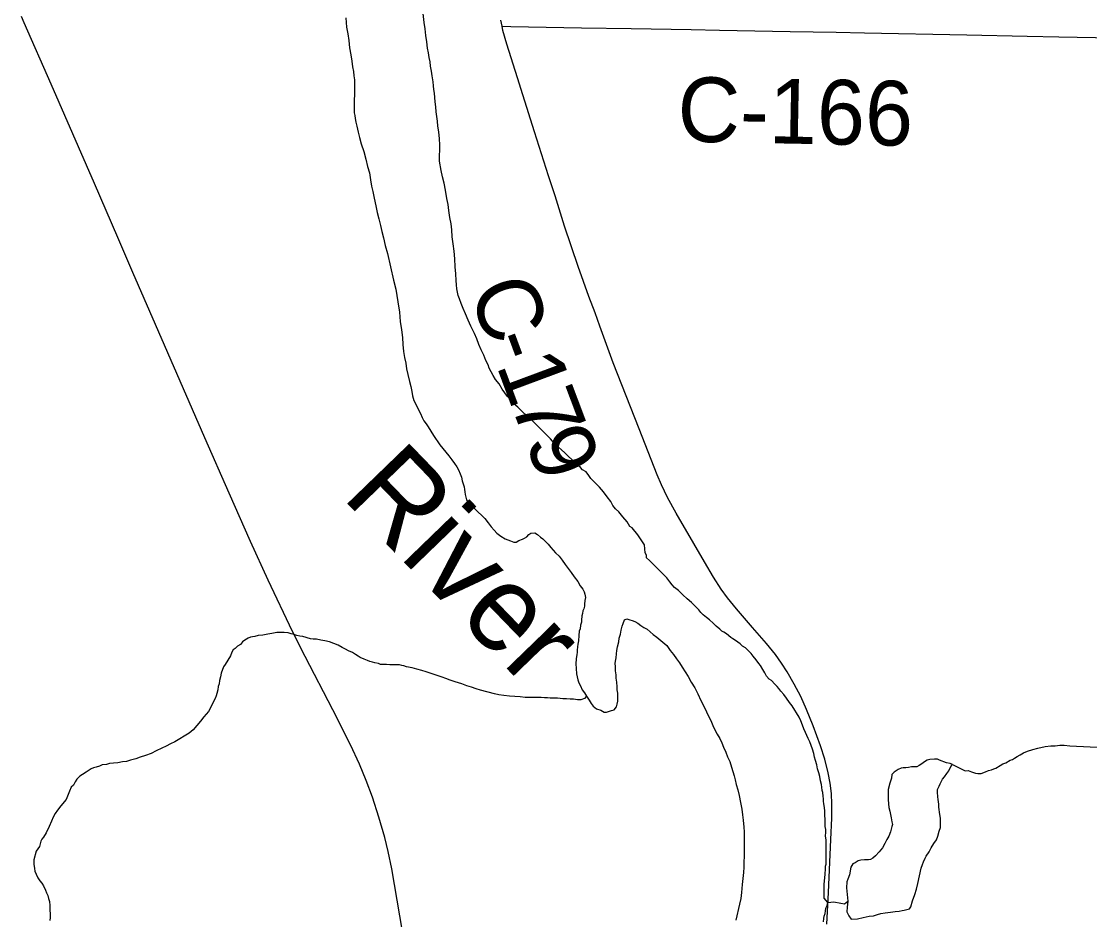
# Model space of a CAD drawing. Extents: x 2.1 to 73.9, y 4 to 26.
# Drawn here: x 47.0676 to 47.5368, y 18.3845 to 18.7789 of the extents above; entities that cross this region are included whole.
import ezdxf

# ---------------------------------------------------------------- set-up
doc = ezdxf.new("R2010")
doc.units = 0
for name, color, linetype in [('GM_X_County_Road', 7, 'Continuous'), ('GM_X_County_Road_Text', 7, 'Continuous'), ('GM_X_Major_River', 7, 'Continuous'), ('GM_X_Major_River_Text', 7, 'Continuous'), ('GM_X_Minor_River', 7, 'Continuous')]:
    doc.layers.add(name, color=color, linetype=linetype)

msp = doc.modelspace()

# ---------------------------------------------------------------- linework, layer by layer
at = {"layer": 'GM_X_County_Road'}
for points in [[(47.23495, 18.37927), (47.23033, 18.40686), (47.22879, 18.41449), (47.2273, 18.42053), (47.22468, 18.42949), (47.22177, 18.43835), (47.21909, 18.44566), (47.21607, 18.45284), (47.21211, 18.4613), (47.2044, 18.47657), (47.19219, 18.49998), (47.18663, 18.51108), (47.17604, 18.53356), (47.16821, 18.55048), (47.15883, 18.5718), (47.14822, 18.59599), (47.12655, 18.64586), (47.1166, 18.66864), (47.10995, 18.68405), (47.09975, 18.70768), (47.09628, 18.71571), (47.08074, 18.75131), (47.06877, 18.77829), (47.0676, 18.78104)], [(47.27873, 18.77671), (47.27815, 18.77941)], [(47.27873, 18.77671), (47.28257, 18.77663), (47.29034, 18.77646), (47.31364, 18.77606), (47.33539, 18.77575), (47.36179, 18.77524), (47.37422, 18.775), (47.38974, 18.77468), (47.40528, 18.77448), (47.42546, 18.77411), (47.43789, 18.77386), (47.48295, 18.77296), (47.50935, 18.77233), (47.52334, 18.77214), (47.56352, 18.77134)], [(47.42144, 18.38249), (47.42213, 18.39645), (47.42317, 18.41973), (47.42357, 18.42903), (47.42363, 18.43522), (47.42343, 18.43984), (47.42291, 18.44442), (47.42203, 18.44896), (47.42046, 18.45494), (47.41856, 18.46084), (47.41539, 18.46959), (47.41251, 18.47678), (47.40993, 18.48241), (47.40709, 18.48792), (47.40399, 18.49328), (47.40149, 18.49718), (47.39879, 18.50095), (47.39494, 18.5058), (47.38882, 18.5128), (47.38167, 18.521), (47.37774, 18.52584), (47.37498, 18.52963), (47.37161, 18.53486), (47.36762, 18.54154), (47.36297, 18.54961), (47.35518, 18.56304), (47.35148, 18.56989), (47.34872, 18.57548), (47.34686, 18.57977), (47.33891, 18.60002), (47.32759, 18.62896), (47.32173, 18.64502), (47.31967, 18.65086), (47.31693, 18.65811), (47.3122, 18.67128), (47.30621, 18.68894), (47.30201, 18.70225), (47.29915, 18.71111), (47.29306, 18.73032), (47.28783, 18.7466), (47.28556, 18.75403), (47.28081, 18.76882), (47.27913, 18.77483), (47.27873, 18.77671)]]:
    msp.add_lwpolyline(points, dxfattribs=at)
at = {"layer": 'GM_X_Major_River'}
for points in [[(47.21011, 18.78039), (47.21049, 18.77639), (47.21105, 18.77335), (47.21143, 18.7705), (47.2118, 18.76727), (47.21237, 18.76422), (47.21274, 18.76137), (47.21312, 18.7589), (47.21349, 18.75681), (47.21368, 18.75491), (47.21387, 18.75319), (47.21386, 18.75091), (47.21386, 18.74844), (47.21386, 18.74654), (47.21385, 18.74464), (47.21385, 18.74312), (47.21385, 18.74179), (47.21385, 18.74065), (47.21384, 18.7397), (47.21384, 18.73875), (47.21403, 18.73761), (47.21422, 18.73628), (47.21459, 18.73457), (47.21497, 18.73285), (47.21554, 18.73019), (47.2161, 18.72791), (47.21686, 18.72505), (47.21799, 18.72182), (47.21894, 18.7184), (47.21969, 18.71516), (47.22045, 18.71231), (47.22101, 18.70927), (47.22139, 18.7066), (47.22196, 18.70413), (47.22252, 18.70128), (47.22327, 18.69786), (47.22384, 18.695), (47.22459, 18.69215), (47.22535, 18.6893), (47.22592, 18.68663), (47.22667, 18.68378), (47.22743, 18.68055), (47.22837, 18.67693), (47.23101, 18.66533), (47.23214, 18.66133), (47.2329, 18.65582), (47.23365, 18.65125), (47.23402, 18.64707), (47.23458, 18.64346), (47.23496, 18.64004), (47.23514, 18.63699), (47.23552, 18.63395), (47.23589, 18.63129), (47.23646, 18.62882)], [(47.24565, 18.76982), (47.24527, 18.77268), (47.2449, 18.77553), (47.24452, 18.77838), (47.24415, 18.78237)], [(47.34127, 18.54905), (47.33842, 18.55343), (47.33596, 18.55648), (47.33482, 18.55705), (47.33368, 18.55914), (47.33178, 18.56143), (47.33008, 18.56353), (47.32856, 18.56486), (47.32742, 18.56639), (47.32647, 18.5681), (47.32495, 18.5702), (47.32325, 18.57229), (47.32154, 18.57439), (47.32002, 18.57591), (47.31869, 18.57725), (47.31774, 18.5782), (47.3168, 18.57953), (47.31566, 18.58106), (47.31414, 18.58201), (47.31319, 18.58297), (47.31224, 18.58392), (47.31091, 18.58525), (47.30939, 18.58659), (47.30787, 18.58792), (47.30635, 18.58945), (47.30484, 18.59078), (47.30351, 18.59193), (47.30199, 18.59345), (47.30009, 18.59555), (47.29212, 18.60356), (47.28965, 18.60566), (47.28757, 18.60756), (47.28567, 18.60947), (47.28396, 18.611), (47.28244, 18.61271), (47.28111, 18.61424), (47.27997, 18.61576), (47.27884, 18.61747), (47.27751, 18.61976), (47.2758, 18.62166), (47.27485, 18.62338), (47.27391, 18.62509), (47.27315, 18.62661), (47.27258, 18.62814), (47.27163, 18.63004), (47.27069, 18.63232), (47.26955, 18.63461), (47.2686, 18.63708), (47.26766, 18.63956), (47.26671, 18.64184), (47.26501, 18.64508), (47.26387, 18.64774), (47.26274, 18.65041), (47.2616, 18.65288), (47.26084, 18.65497), (47.26008, 18.65707), (47.25952, 18.65859), (47.25914, 18.65992), (47.25895, 18.66144), (47.25876, 18.66315), (47.25858, 18.66505), (47.25839, 18.6681), (47.25821, 18.67114), (47.25803, 18.67456), (47.25765, 18.67798), (47.25728, 18.68121), (47.2569, 18.68426), (47.25672, 18.6873), (47.25634, 18.68996), (47.25578, 18.69281), (47.2554, 18.69586), (47.25503, 18.69852), (47.25446, 18.70118), (47.2539, 18.70479), (47.25333, 18.70784), (47.25258, 18.71069), (47.25201, 18.71335), (47.25126, 18.71754), (47.25146, 18.72476), (47.25128, 18.72723), (47.25109, 18.72913), (47.2509, 18.73122), (47.25053, 18.73293), (47.25034, 18.73503), (47.25015, 18.73712), (47.24978, 18.73921), (47.24959, 18.7413), (47.2494, 18.74358), (47.24922, 18.74548), (47.24903, 18.74739), (47.24884, 18.74891), (47.24866, 18.75062), (47.24847, 18.75233), (47.24809, 18.75499), (47.24772, 18.75708), (47.24734, 18.75918), (47.24715, 18.76108), (47.24678, 18.76298), (47.2464, 18.76507), (47.24602, 18.76716), (47.24565, 18.76982)], [(47.23646, 18.62882), (47.23683, 18.62635), (47.2374, 18.62387), (47.23816, 18.62083), (47.23872, 18.61855), (47.2391, 18.61645), (47.23948, 18.61455), (47.24004, 18.61246), (47.24099, 18.61056), (47.24194, 18.60865), (47.24288, 18.60675), (47.24364, 18.60504), (47.2444, 18.60351), (47.24535, 18.60218), (47.2463, 18.60085), (47.24743, 18.59894), (47.24857, 18.59704), (47.25142, 18.59304), (47.25274, 18.59132), (47.25407, 18.5898), (47.2554, 18.58808), (47.25673, 18.58637), (47.25787, 18.58484), (47.25881, 18.58332), (47.25957, 18.58199), (47.26033, 18.58028), (47.2609, 18.57875), (47.26127, 18.57723), (47.26165, 18.5759), (47.26203, 18.57457), (47.26222, 18.57343), (47.26241, 18.57229), (47.26259, 18.57114), (47.26278, 18.57), (47.26316, 18.56886), (47.2643, 18.56715), (47.26544, 18.566), (47.26677, 18.56486), (47.27113, 18.56066), (47.27265, 18.55876), (47.27398, 18.55704), (47.2753, 18.55552), (47.27644, 18.55419), (47.27815, 18.55285), (47.28005, 18.5517), (47.28252, 18.55075), (47.28385, 18.55017), (47.28499, 18.55017), (47.28613, 18.55093), (47.28766, 18.55149), (47.28861, 18.55206), (47.28956, 18.55263), (47.29051, 18.55357), (47.29146, 18.55414), (47.29317, 18.55433), (47.29431, 18.55356), (47.29564, 18.55242), (47.29659, 18.55165), (47.29773, 18.5507), (47.29906, 18.54937), (47.3002, 18.54784), (47.30115, 18.5467), (47.30228, 18.54555), (47.3038, 18.54403), (47.30513, 18.54231), (47.30646, 18.54041), (47.30779, 18.5387), (47.30911, 18.53698), (47.31044, 18.53508), (47.31196, 18.53298), (47.3131, 18.53107), (47.31423, 18.52955), (47.3148, 18.52841), (47.31518, 18.52746), (47.31537, 18.52594), (47.31518, 18.52461), (47.31498, 18.52309), (47.31498, 18.52214), (47.3146, 18.521), (47.31422, 18.52005), (47.31403, 18.51891), (47.31383, 18.51796), (47.31364, 18.51606), (47.31364, 18.51511), (47.31326, 18.51378), (47.31306, 18.51226), (47.31268, 18.51112), (47.31249, 18.50922), (47.31229, 18.50694), (47.3121, 18.50542), (47.31191, 18.50428), (47.31172, 18.50276), (47.31171, 18.50181), (47.31152, 18.50086), (47.31133, 18.49896), (47.31114, 18.49687), (47.31132, 18.49478), (47.31151, 18.49249), (47.31207, 18.48983), (47.31245, 18.4885), (47.31321, 18.48717)], [(47.42185, 18.39202), (47.42028, 18.3939), (47.42028, 18.39466), (47.42029, 18.39998), (47.42067, 18.40454), (47.42087, 18.40682), (47.42087, 18.40796), (47.42106, 18.40891), (47.42107, 18.41062), (47.42107, 18.41271), (47.42107, 18.41537), (47.42108, 18.41765), (47.42108, 18.41936), (47.42089, 18.42127), (47.4209, 18.42279), (47.4209, 18.42412), (47.42071, 18.42545), (47.42071, 18.42697), (47.42072, 18.42868), (47.42053, 18.4302), (47.42053, 18.4321), (47.42035, 18.43381), (47.42016, 18.43533), (47.41997, 18.43647), (47.41997, 18.43762), (47.41978, 18.43876), (47.4196, 18.44028), (47.41941, 18.44123), (47.41922, 18.44275), (47.41903, 18.44389), (47.41866, 18.44541), (47.41828, 18.44731), (47.4179, 18.44903), (47.41733, 18.45074), (47.41696, 18.45245), (47.41639, 18.45435), (47.41601, 18.45587), (47.41563, 18.4574), (47.41507, 18.4593), (47.4145, 18.46101), (47.41393, 18.46253), (47.41317, 18.46406), (47.41261, 18.46539), (47.41204, 18.46672), (47.41128, 18.46824), (47.41071, 18.46996), (47.40996, 18.47186), (47.4092, 18.47338), (47.40616, 18.47833), (47.40503, 18.47986), (47.4037, 18.48176), (47.40256, 18.48329), (47.40123, 18.48481), (47.40028, 18.48595), (47.39953, 18.48691), (47.39858, 18.48786), (47.39706, 18.48957), (47.39611, 18.49015), (47.39497, 18.49148), (47.39421, 18.49282), (47.39326, 18.49434), (47.39232, 18.49605), (47.39156, 18.497), (47.39042, 18.49853), (47.38909, 18.50024), (47.38814, 18.50139), (47.38701, 18.50253), (47.38568, 18.50387), (47.38435, 18.50463), (47.3834, 18.50558), (47.38226, 18.50635), (47.38131, 18.50711), (47.38017, 18.50787), (47.37922, 18.50845), (47.37732, 18.50997), (47.37618, 18.51074), (47.37523, 18.51112), (47.37447, 18.51207), (47.37276, 18.51341), (47.37144, 18.51474), (47.36992, 18.51608), (47.36859, 18.51722), (47.36707, 18.51837), (47.36612, 18.51932), (47.36517, 18.52046), (47.36365, 18.52199), (47.36194, 18.5237), (47.36005, 18.52542), (47.35815, 18.52714), (47.35625, 18.52904), (47.35454, 18.53038), (47.3534, 18.53152), (47.35246, 18.53286), (47.35113, 18.53457), (47.34619, 18.53953), (47.34487, 18.54086), (47.34354, 18.5422), (47.34221, 18.54334), (47.34221, 18.54448), (47.34164, 18.54562), (47.34127, 18.54905)], [(47.31321, 18.48717), (47.31397, 18.48545), (47.31491, 18.48412), (47.31586, 18.4826), (47.317, 18.48088), (47.31795, 18.47936), (47.31871, 18.47822), (47.32023, 18.47707), (47.32213, 18.4765), (47.32365, 18.47554), (47.3246, 18.47554), (47.32555, 18.47591), (47.32688, 18.47629), (47.32802, 18.47667), (47.32897, 18.478), (47.32935, 18.47914), (47.32955, 18.48046), (47.32955, 18.48218), (47.32955, 18.48389), (47.32937, 18.48541), (47.32937, 18.48674), (47.32918, 18.48883), (47.3288, 18.49054), (47.32881, 18.49206), (47.32862, 18.49377), (47.32862, 18.49567), (47.32844, 18.497), (47.32863, 18.49796), (47.32882, 18.49948), (47.32901, 18.50119), (47.32921, 18.50271), (47.3294, 18.50423), (47.32997, 18.5065), (47.33017, 18.50802), (47.33074, 18.50992), (47.33112, 18.51163), (47.33151, 18.51334), (47.33189, 18.51448), (47.33246, 18.51619), (47.3336, 18.51657), (47.33493, 18.51618), (47.33588, 18.5158), (47.33702, 18.51542), (47.33835, 18.51465), (47.33968, 18.5137), (47.34101, 18.51274), (47.34253, 18.51198), (47.34386, 18.51083), (47.34519, 18.50969), (47.34671, 18.50854), (47.35108, 18.50492), (47.35259, 18.50263), (47.35411, 18.50092), (47.35544, 18.49901), (47.35676, 18.4973), (47.3579, 18.4954), (47.35923, 18.4933), (47.36056, 18.49121), (47.36188, 18.48873), (47.3634, 18.48625), (47.36473, 18.48359), (47.36605, 18.48073), (47.36795, 18.47712), (47.36908, 18.47445), (47.37041, 18.47198), (47.37136, 18.46969), (47.3723, 18.4676), (47.37325, 18.46589), (47.37439, 18.46398), (47.37534, 18.46208), (47.37609, 18.46018), (47.37704, 18.45808), (47.3778, 18.45599), (47.37874, 18.4539), (47.3795, 18.45142), (47.38007, 18.44952), (47.38063, 18.44762), (47.3812, 18.4459), (47.38158, 18.44381), (47.38233, 18.44153), (47.3829, 18.43906), (47.38347, 18.43601), (47.38403, 18.43297), (47.38441, 18.4305), (47.38459, 18.42822), (47.38497, 18.42518), (47.38515, 18.42308), (47.38515, 18.42099), (47.38515, 18.41909), (47.38514, 18.41681), (47.38514, 18.41453), (47.38514, 18.41225), (47.38494, 18.40997), (47.38494, 18.4075), (47.38474, 18.40522), (47.38455, 18.40256), (47.38416, 18.3999), (47.38397, 18.39648), (47.38358, 18.39382), (47.38301, 18.39135), (47.38147, 18.38432)], [(47.47096, 18.45457), (47.47001, 18.45495), (47.46867, 18.45496), (47.46658, 18.45477), (47.46544, 18.45459), (47.4643, 18.45383), (47.46316, 18.45288), (47.46202, 18.45213), (47.46087, 18.45156), (47.45954, 18.45156), (47.45859, 18.45157), (47.45726, 18.45138), (47.45612, 18.45119), (47.45498, 18.4512), (47.45403, 18.45101), (47.4527, 18.45044), (47.45098, 18.44931), (47.45003, 18.44817), (47.44984, 18.44665), (47.44907, 18.44437), (47.44831, 18.44171), (47.4483, 18.4381), (47.4483, 18.43715), (47.44867, 18.43373), (47.44905, 18.43221), (47.44962, 18.42916), (47.44999, 18.42745), (47.45018, 18.42631), (47.44999, 18.42536), (47.44942, 18.42308), (47.44865, 18.42118), (47.4477, 18.41966), (47.44694, 18.41796), (47.44579, 18.41606), (47.44446, 18.41435), (47.44274, 18.41246), (47.4416, 18.41151), (47.44065, 18.41094), (47.4397, 18.41075), (47.43799, 18.41076), (47.43628, 18.41058), (47.43513, 18.41039), (47.4338, 18.40944), (47.43285, 18.40906), (47.4319, 18.40755), (47.43132, 18.40413), (47.43056, 18.40223), (47.43017, 18.40109), (47.42998, 18.39843), (47.43058, 18.39263)], [(47.43058, 18.39263), (47.43035, 18.39006), (47.43015, 18.38797), (47.4311, 18.38626), (47.43205, 18.38474), (47.4349, 18.38492), (47.43737, 18.38548), (47.44003, 18.38604), (47.44194, 18.38623), (47.44365, 18.38679), (47.44517, 18.38717), (47.44707, 18.38754), (47.44935, 18.38773), (47.45145, 18.3881), (47.45316, 18.38829), (47.45449, 18.38847), (47.45544, 18.38866), (47.45772, 18.38922), (47.45829, 18.39017), (47.45906, 18.39283), (47.46002, 18.39549), (47.46078, 18.39796), (47.46135, 18.40043), (47.46289, 18.40708), (47.46346, 18.40878), (47.46384, 18.40992), (47.46461, 18.41144), (47.46499, 18.41239), (47.46632, 18.41429), (47.46728, 18.416), (47.46842, 18.41789), (47.46956, 18.4196), (47.47014, 18.42112), (47.47071, 18.4234), (47.47128, 18.42492), (47.47129, 18.42701), (47.47129, 18.4291), (47.4711, 18.43062), (47.47092, 18.43176), (47.47073, 18.4329), (47.47054, 18.43385), (47.47054, 18.43518), (47.47035, 18.43728), (47.47017, 18.43842), (47.46998, 18.44051), (47.46998, 18.44165), (47.47075, 18.44317), (47.47113, 18.44412), (47.4717, 18.44507), (47.47227, 18.4462), (47.47303, 18.44715), (47.47418, 18.44867), (47.47494, 18.44981), (47.47589, 18.4517), (47.47666, 18.45265), (47.47552, 18.45304), (47.474, 18.45342), (47.47096, 18.45457)], [(47.41988, 18.38363), (47.42007, 18.38496), (47.42026, 18.3861), (47.42064, 18.38724), (47.42084, 18.38838), (47.42103, 18.38952), (47.4216, 18.39066), (47.42185, 18.39202)]]:
    msp.add_lwpolyline(points, dxfattribs=at)
at = {"layer": 'GM_X_Minor_River'}
for points in [[(47.31586, 18.4826), (47.31491, 18.48165), (47.31339, 18.48108), (47.31187, 18.48109), (47.31016, 18.48128), (47.30864, 18.48129), (47.30711, 18.48148), (47.3054, 18.48149), (47.30312, 18.48169), (47.3016, 18.48169), (47.29989, 18.4817), (47.29875, 18.48189), (47.29742, 18.48189), (47.2959, 18.48209), (47.294, 18.48209), (47.2921, 18.4821), (47.29058, 18.4821), (47.28886, 18.48211), (47.28677, 18.48231), (47.2843, 18.4825), (47.28202, 18.4827), (47.27955, 18.4829), (47.27727, 18.48328), (47.27537, 18.48367), (47.26929, 18.48521), (47.26739, 18.48579), (47.2653, 18.48655), (47.26321, 18.48713), (47.26112, 18.48809), (47.25808, 18.48886), (47.25599, 18.48962), (47.25409, 18.49039), (47.25237, 18.49096), (47.25067, 18.49154), (47.24896, 18.49211), (47.24724, 18.49269), (47.24534, 18.49327), (47.24344, 18.49384), (47.24135, 18.49442), (47.23926, 18.495), (47.23679, 18.49557), (47.23565, 18.49596), (47.2347, 18.49615), (47.23375, 18.49634), (47.23242, 18.49635), (47.2309, 18.49635), (47.22938, 18.49636), (47.22805, 18.49655), (47.22691, 18.49655), (47.22539, 18.49656), (47.22444, 18.49694), (47.22292, 18.49733), (47.22178, 18.49752), (47.22064, 18.4979), (47.21969, 18.49829), (47.21817, 18.49886), (47.21646, 18.49963), (47.21551, 18.5002), (47.21437, 18.50096), (47.21304, 18.50173), (47.21133, 18.5025), (47.21, 18.50326), (47.20848, 18.50402), (47.20677, 18.50498), (47.20487, 18.50575), (47.20297, 18.50651), (47.20088, 18.5069), (47.19917, 18.50728), (47.19727, 18.50767), (47.19575, 18.50768), (47.19461, 18.50787), (47.19119, 18.50883), (47.18986, 18.50902), (47.18853, 18.50922), (47.18701, 18.50979), (47.18606, 18.50999), (47.18473, 18.51037), (47.18301, 18.51057), (47.1813, 18.51057), (47.17978, 18.51057), (47.17769, 18.5102), (47.17579, 18.50983), (47.1737, 18.50945), (47.1716, 18.50927), (47.17008, 18.50889), (47.16913, 18.50871), (47.16818, 18.50852), (47.16723, 18.50814), (47.16571, 18.5072), (47.16475, 18.50644), (47.1638, 18.5053), (47.16247, 18.50455), (47.16152, 18.5036), (47.16057, 18.50303), (47.15999, 18.50189), (47.15942, 18.50037), (47.15828, 18.49848), (47.15713, 18.49658), (47.15637, 18.49544), (47.15541, 18.49278), (47.15503, 18.49107)], [(47.15503, 18.49107), (47.15465, 18.48955), (47.15446, 18.48803), (47.15407, 18.4869), (47.15388, 18.48538), (47.1535, 18.48386), (47.15312, 18.48272), (47.15273, 18.48158), (47.15216, 18.48063), (47.1514, 18.47892), (47.14987, 18.47588), (47.14778, 18.47361), (47.14625, 18.47171), (47.14473, 18.46982), (47.14301, 18.46792), (47.1413, 18.46641), (47.13502, 18.46262), (47.13312, 18.46168), (47.13121, 18.46074), (47.12931, 18.45979), (47.12684, 18.45866), (47.12455, 18.45753), (47.12208, 18.45658), (47.1198, 18.45583), (47.11789, 18.45508), (47.11561, 18.45451), (47.11371, 18.45395), (47.112, 18.45376), (47.10991, 18.45339), (47.108, 18.45321), (47.10629, 18.45302), (47.10496, 18.45264), (47.10306, 18.45246), (47.10192, 18.45189), (47.1004, 18.45152), (47.09925, 18.45114), (47.0983, 18.45077), (47.09735, 18.4502), (47.09602, 18.44925), (47.0945, 18.44831), (47.09335, 18.44755), (47.09202, 18.44622), (47.09126, 18.44508), (47.09049, 18.44357), (47.08954, 18.44262), (47.08878, 18.44091), (47.08725, 18.4373), (47.08497, 18.43446), (47.08344, 18.43256), (47.08249, 18.43105), (47.08153, 18.42953), (47.08077, 18.42782), (47.07982, 18.42535), (47.07848, 18.4227), (47.07734, 18.4208), (47.07657, 18.41985), (47.07619, 18.4189), (47.07562, 18.41662), (47.07409, 18.41454), (47.07314, 18.41074), (47.07313, 18.40884), (47.07332, 18.40694), (47.07351, 18.4058), (47.07408, 18.40446), (47.07483, 18.40294), (47.07578, 18.40161), (47.07654, 18.40046), (47.0773, 18.39932), (47.07825, 18.39742), (47.07862, 18.39628), (47.07919, 18.39513), (47.07957, 18.3938), (47.07995, 18.39247), (47.08014, 18.39076), (47.08013, 18.38886), (47.08032, 18.38696), (47.08032, 18.38544), (47.08012, 18.38411)], [(47.47666, 18.45265), (47.48216, 18.44979), (47.4835, 18.44997), (47.48502, 18.4494), (47.48673, 18.44882), (47.48768, 18.44863), (47.4892, 18.44862), (47.4911, 18.44938), (47.49243, 18.44995), (47.49376, 18.45032), (47.49472, 18.4507), (47.49567, 18.45108), (47.49757, 18.45221), (47.49871, 18.45297), (47.50004, 18.45334), (47.50195, 18.45448), (47.5029, 18.45486), (47.50385, 18.45542), (47.50499, 18.45618), (47.50632, 18.45694), (47.50785, 18.45769), (47.50956, 18.45845), (47.51184, 18.4592), (47.51412, 18.45977), (47.51736, 18.46052), (47.51983, 18.46089), (47.52173, 18.46088), (47.52382, 18.46107), (47.52572, 18.46106), (47.5282, 18.46086), (47.53105, 18.46067), (47.54017, 18.46026)], [(47.42185, 18.39205), (47.42446, 18.39239), (47.42756, 18.39171), (47.42921, 18.39143), (47.43058, 18.39266)]]:
    msp.add_lwpolyline(points, dxfattribs=at)

# ---------------------------------------------------------------- texts
at = {"layer": 'GM_X_County_Road_Text'}
for s, height, rotation, p in [('C-166', 0.028409, 358.9131, (47.35562, 18.72615)), ('C', 0.02841, 290.3076, (47.2639, 18.66091)), ('-', 0.02841, 290.3265, (47.272, 18.63902)), ('1', 0.02841, 290.3977, (47.27607, 18.62805)), ('7', 0.02841, 290.6648, (47.28222, 18.61151)), ('9', 0.02841, 291.4828, (47.28856, 18.59472))]:
    msp.add_text(s, height=height, rotation=rotation, dxfattribs=at).set_placement(p)
at = {"layer": 'GM_X_Major_River_Text'}
msp.add_text('River', height=0.037899, rotation=314.0373, dxfattribs=at).set_placement((47.20786, 18.57014))

doc.saveas('drawing.dxf')
